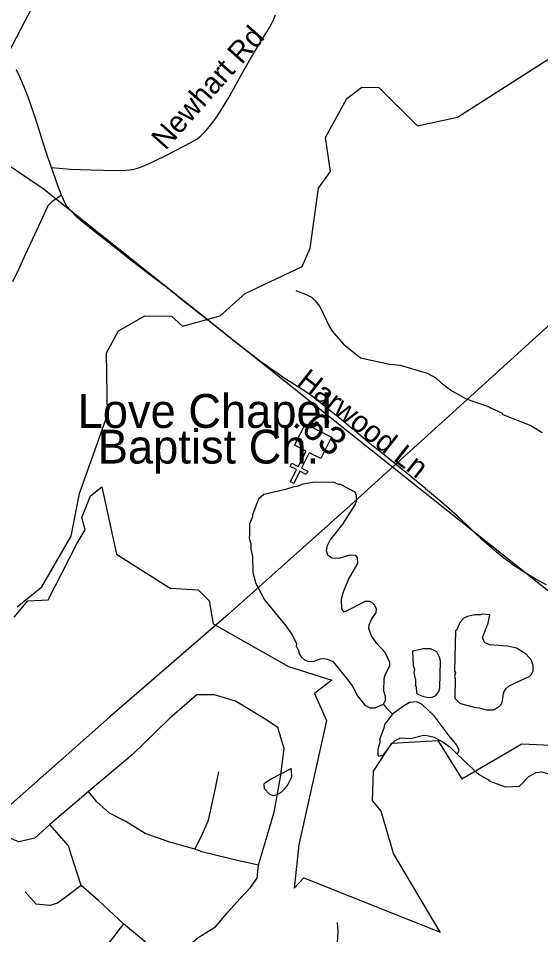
# Model space of a CAD drawing. Extents: x 1383679 to 1536984, y 460658 to 651027.
# Drawn here: x 1409292 to 1411608, y 575026 to 579091 of the extents above; entities that cross this region are included whole.
import ezdxf

# ---------------------------------------------------------------- set-up
doc = ezdxf.new("R2010")
doc.units = 0
for name, color, linetype in [('Exist Boundary Political City Limit New', 7, 'Continuous'), ('Exist Cultural Church CELL', 7, 'Continuous'), ('Exist Cultural Church Label', 7, 'Continuous'), ('Exist Hydrographic Creek Single Shore', 7, 'Continuous'), ('Exist Hydrographic Misc Water Feature', 7, 'Continuous'), ('Exist Road Non-System Type 51', 7, 'Continuous'), ('Exist Road Non-System Type 51 Label', 7, 'Continuous'), ('Exist Road Secondary Mileage Hundredths English Label', 7, 'Continuous'), ('Exist Road Secondary Type 51 Attributed', 7, 'Continuous'), ('Exist Road Secondary Type 51 Label', 7, 'Continuous'), ('Exist Utilities Electrical Transmission Line', 7, 'Continuous'), ('Map Preparation Boundary City Limit Buffer Line', 7, 'Continuous')]:
    doc.layers.add(name, color=color, linetype=linetype)

msp = doc.modelspace()

# ---------------------------------------------------------------- linework, layer by layer
at = {"layer": 'Exist Boundary Political City Limit New'}
for points in [[(1409273.5, 576433.9), (1409334.4, 576507.6), (1409425, 576511.4), (1409553.5, 576762.9), (1409588, 576821.9), (1409574.5, 576875.9), (1409611.9, 576972.8), (1409663.1, 577012.2), (1409727.6, 576713.5), (1409965.1, 576563.8), (1410090.1, 576555.4), (1410138.8, 576507.5), (1410155.4, 576404.2), (1410490.2, 576216.2), (1410682.6, 576155.2), (1410606, 576095.4), (1410658.5, 575975.7), (1410535.8, 575424.8), (1410515.8, 575231.9), (1410558.4, 575278.4), (1411163.1, 575036.6)], [(1411163.1, 575036.6), (1410955.9, 575386.2), (1410901.4, 575573.2), (1410862.1, 575620.8), (1410866.2, 575752), (1410947.5, 575876.2), (1411152.5, 575887.9), (1411259.1, 575717.2), (1411523.9, 575872.8), (1411813.8, 575859)]]:
    msp.add_lwpolyline(points, dxfattribs=at)
at = {"layer": 'Exist Cultural Church CELL'}
msp.add_lwpolyline([(1410633.1, 577138), (1410582.3, 577163.7), (1410547.8, 577095.9), (1410576.3, 577081.4), (1410569, 577067.1), (1410540.5, 577081.7), (1410513.2, 577028.1), (1410498.9, 577035.3), (1410526.2, 577088.9), (1410497.7, 577103.5), (1410505, 577117.7), (1410533.5, 577103.2), (1410568, 577171), (1410516.7, 577197.3), (1410565.1, 577292.1), (1410681.4, 577232.8)], close=True, dxfattribs=at)
at = {"layer": 'Exist Hydrographic Creek Single Shore'}
msp.add_lwpolyline([(1409286.7, 576479.8), (1409396.7, 576569.5), (1409526.7, 576793.4), (1409563.6, 576983), (1409687.7, 577331.7), (1409683.7, 577607.5), (1409735.7, 577704.9), (1409853.7, 577771.5), (1409970.7, 577769.1), (1410019.7, 577725.5), (1410187.7, 577771.3), (1410297.6, 577870.9), (1410550.6, 577990.5), (1410585.6, 578071.9), (1410623.6, 578337), (1410675.6, 578411.5), (1410653.7, 578562.9), (1410748.6, 578735), (1410815.7, 578786.1), (1410890.6, 578784.6), (1411062.6, 578613.8), (1411238.6, 578652.9), (1411643.7, 578910.6)], dxfattribs=at)
at = {"layer": 'Exist Hydrographic Misc Water Feature'}
for points in [[(1410522.5, 577883.6), (1410568.1, 577865.9), (1410591.8, 577853.4), (1410607.5, 577839), (1410628.9, 577812.6), (1410672.8, 577719.6), (1410684.4, 577703.3), (1410733.2, 577646.2), (1410809.8, 577584.4), (1410937.2, 577557.4), (1410985.1, 577552.3), (1411104.4, 577517.5), (1411143.8, 577496.6), (1411167.3, 577474), (1411214.6, 577439), (1411277.7, 577403.5), (1411379.8, 577368.2), (1411384.9, 577363), (1411438, 577339.4), (1411440.2, 577333.7), (1411565.1, 577284.8), (1411614.4, 577253.7)], [(1410911.5, 576047.8), (1410919.4, 576066.5), (1410919.8, 576082.4), (1410912.3, 576106.6), (1410913.6, 576162.6), (1410918, 576178.5), (1410938.9, 576217.9), (1410939.2, 576233.9), (1410918.3, 576278.4), (1410881.1, 576317.3), (1410857.9, 576351.8), (1410846.6, 576384), (1410847, 576400), (1410857.5, 576423.8), (1410878.2, 576455.3), (1410880.5, 576471.2), (1410870.9, 576487.4), (1410859.2, 576499.7), (1410851.3, 576503.9), (1410829.3, 576504.4), (1410736.7, 576456.3), (1410726.6, 576470.8), (1410725.5, 576514.9), (1410734.2, 576546.6), (1410755.6, 576602.1), (1410797.2, 576673.1), (1410795.7, 576697.1), (1410788, 576707.3), (1410762, 576709.9), (1410713.6, 576695), (1410681.6, 576695.8), (1410664, 576710.2), (1410658.4, 576728.3), (1410662.9, 576752.2), (1410675.5, 576775.9), (1410731.1, 576846.6), (1410785, 576933.3), (1410791.3, 576949.1), (1410792, 576973.1), (1410786.3, 576989.2), (1410721, 577022.7), (1410713, 577022.9), (1410691.3, 577031.4), (1410605.3, 577033.4), (1410549.1, 577022.8), (1410532.9, 577015.2), (1410508.8, 577011.7), (1410476.5, 577000.5), (1410380, 576978.8), (1410357.6, 576957.3), (1410330, 576888), (1410329.8, 576880), (1410317.1, 576848.3), (1410317.9, 576799.7), (1410315.6, 576784.3), (1410323, 576760.2), (1410322.5, 576736.2), (1410329.8, 576704.1), (1410332.1, 576632), (1410345.1, 576583.7), (1410383.4, 576510.9), (1410478.8, 576396.7), (1410505.9, 576356.1), (1410525, 576315.6), (1410524.8, 576307.6), (1410536.3, 576283.4), (1410536.1, 576275.4), (1410545.7, 576259.2), (1410561.4, 576244.8), (1410575.2, 576238.5), (1410599.2, 576237.9), (1410631.5, 576249.2), (1410647.6, 576250.8), (1410663.5, 576248.4), (1410687.3, 576237.9), (1410751.5, 576158.4), (1410774.7, 576125.9), (1410795.9, 576085.4), (1410828.9, 576044.6), (1410850.6, 576032.1), (1410874.6, 576031.5), (1410911.5, 576047.8)], [(1411441.9, 576086.5), (1411444.3, 576102.1), (1411454.7, 576117.9), (1411468.9, 576129.6), (1411560, 576173.4), (1411566, 576179.2), (1411574.4, 576195), (1411575, 576219), (1411567.6, 576243.2), (1411544.1, 576269.7), (1411500.7, 576296.7), (1411460.9, 576305.6), (1411381.1, 576311.5), (1411359.2, 576322.1), (1411349.8, 576344.2), (1411375.2, 576407.6), (1411382.8, 576445), (1411348.2, 576448.3), (1411340.1, 576444.4), (1411316.1, 576445), (1411283.9, 576437.8), (1411267.7, 576430.1), (1411249.2, 576410.6), (1411236.5, 576378.9), (1411230.5, 576373.1), (1411226.4, 576195.2), (1411230.2, 576187.1), (1411225.9, 576171.2), (1411229.6, 576163.1), (1411227.7, 576075.2), (1411249.1, 576052.7), (1411263.1, 576048.4), (1411318.7, 576033.1), (1411334.7, 576032.7), (1411366.5, 576024), (1411398.5, 576023.2), (1411422.8, 576036.7), (1411435.1, 576050.4), (1411439.4, 576062.3), (1411441.9, 576086.5)], [(1411039.8, 576283.4), (1411042.9, 576219.5), (1411048, 576201.7), (1411046.2, 576187.4), (1411053.5, 576155.3), (1411052.9, 576131.3), (1411056.7, 576123.2), (1411058.2, 576099.2), (1411064.1, 576093.1), (1411087.9, 576082.5), (1411111.7, 576077.9), (1411127.7, 576079.6), (1411143.9, 576087.2), (1411156.3, 576104.9), (1411160.6, 576120.8), (1411163.4, 576240.6), (1411159.7, 576256.7), (1411148.3, 576281), (1411120.6, 576293.7), (1411088.6, 576294.4), (1411039.8, 576283.4)], [(1411238, 575827.2), (1411246.5, 575842.9), (1411236.9, 575867.1), (1411201.9, 575907.9), (1411135.9, 575997.4), (1411083, 576046.7), (1411059.2, 576059.2), (1411027.2, 576055.9), (1410994.8, 576036.7), (1410951, 576004.8)], [(1410911.5, 576047.8), (1410922.7, 576032.4), (1410951, 576004.8)], [(1410951, 576004.8), (1410915, 575958.6), (1410912.6, 575942.7), (1410895.5, 575895.1), (1410895.2, 575879.1), (1410886.5, 575847.4), (1410885.9, 575823.4), (1410889.8, 575817.3), (1410909.9, 575822.8), (1410944.9, 575870), (1410961.3, 575885.5), (1410977.5, 575895.2), (1410985.6, 575899), (1411031.6, 575895.9), (1411088, 575910.6), (1411103.9, 575910.2), (1411135.7, 575901.5), (1411175.2, 575880.5), (1411206.8, 575857.8), (1411238, 575827.2)], [(1411238, 575827.2), (1411312.5, 575755.4), (1411336.1, 575736.8), (1411376.3, 575713.4), (1411379.3, 575707.8), (1411450.8, 575682.1), (1411514.9, 575684.6), (1411555.9, 575727.7), (1411588.3, 575744.9), (1411612.4, 575748.3), (1411644.2, 575739.6), (1411694.4, 575713)], [(1410413.1, 575716.6), (1410502, 575763.5), (1410502.3, 575756.4), (1410503.7, 575724.4), (1410486.8, 575692.8), (1410470.4, 575671.2), (1410454, 575655.6), (1410437.8, 575646), (1410421.7, 575642.4), (1410405.8, 575648.7), (1410384.4, 575673.2), (1410382.9, 575695.3), (1410389.1, 575703.1), (1410413.1, 575716.6)]]:
    msp.add_lwpolyline(points, dxfattribs=at)
at = {"layer": 'Exist Road Non-System Type 51'}
for points in [[(1409439.6, 578429), (1409506.8, 578423.2), (1409523.3, 578422.4), (1409611.6, 578418.8), (1409670.6, 578417.5), (1409737.4, 578415.4), (1409770.8, 578416.9), (1409798.7, 578420.6), (1409815.8, 578424.7), (1409834.4, 578430.9), (1409869, 578445.8), (1409940.1, 578479.6), (1409989.3, 578504.3), (1410023.3, 578521.7), (1410054.8, 578538.6), (1410083.5, 578555.3), (1410093.1, 578561.7), (1410102.1, 578569.4), (1410123.8, 578591.6), (1410145.7, 578618.5), (1410172.3, 578654.3), (1410193.5, 578686.4), (1410230.5, 578747.1), (1410281.5, 578841.8), (1410316.6, 578903.5), (1410343.1, 578948.5), (1410373.8, 578998.5), (1410392.8, 579028.2), (1410414.8, 579066), (1410423.4, 579083.6), (1410432.1, 579106.7)], [(1410356.9, 575334.5), (1410426.6, 575569.8), (1410454.2, 575724.6), (1410470.7, 575851.7), (1410443.1, 575945.7), (1410382.4, 575984.4), (1410255.4, 576061.8), (1410161.5, 576089.4), (1410084.2, 576089.4), (1409962.7, 575984.4), (1409797, 575824.1), (1409604.1, 575660.5)], [(1410074.5, 575405.8), (1410103.3, 575460.3), (1410135.3, 575534), (1410160.9, 575647.7), (1410181.7, 575748.6)], [(1409604.1, 575660.5), (1409432.5, 575514.5)], [(1410074.5, 575405.8), (1409964.1, 575436.3), (1409855.3, 575474.7), (1409768.9, 575527.6), (1409696.9, 575564.4), (1409640.9, 575615.6), (1409604.1, 575660.5)], [(1409432.5, 575514.5), (1409366.2, 575453.7), (1409294.4, 575437.2), (1409239.2, 575459.3)], [(1409570.6, 575243.7), (1409537.4, 575348.7), (1409515.3, 575420.6), (1409432.5, 575514.5)], [(1410356.9, 575334.5), (1410244.3, 575359.8), (1410106.2, 575392.9), (1410074.5, 575405.8)], [(1409972, 574891.9), (1410022.9, 574955.6), (1410089.7, 575012.9), (1410166.1, 575060.6), (1410223.3, 575127.5), (1410274.2, 575184.8), (1410321.9, 575235.8), (1410350.6, 575277.1), (1410356.9, 575334.5)], [(1409570.6, 575243.7), (1409504.3, 575193.9), (1409465.6, 575166.3), (1409432.5, 575155.2), (1409371.7, 575160.8), (1409322, 575216)], [(1409758.9, 575073.4), (1409647.9, 575177.4), (1409570.6, 575243.7)], [(1409758.9, 575073.4), (1409695.3, 574990.6), (1409622.1, 574917.4), (1409587.1, 574876), (1409545.8, 574847.3), (1409510.8, 574844.1), (1409459.9, 574844.1), (1409383.6, 574876), (1409024.1, 575044.7)], [(1409972, 574891.9), (1409863.9, 574987.4), (1409758.9, 575073.4)], [(1410706.8, 574987.4), (1410710, 575041.5), (1410706.8, 575079.7)]]:
    msp.add_lwpolyline(points, dxfattribs=at)
at = {"layer": 'Exist Road Secondary Type 51 Attributed'}
for points in [[(1409483.6, 578306.7), (1409468.6, 578345.2), (1409457, 578379.6), (1409421.7, 578479.3), (1409399.3, 578548.2), (1409378.1, 578615.8), (1409363.9, 578659.7), (1409343.5, 578719.9), (1409331.5, 578753.3), (1409315.7, 578792.3), (1409299.5, 578830.7), (1409284.3, 578862.1)], [(1409483.6, 578306.7), (1409441.2, 578277.3), (1409432.3, 578268.7), (1409425, 578260.1), (1409419.3, 578250.4), (1409411.3, 578233.4), (1409399.1, 578207.2), (1409363.5, 578130.8), (1409321.3, 578038.5), (1409297.9, 577986), (1409295.1, 577979.5), (1409266.4, 577922)], [(1411032.2, 577058.7), (1411023.3, 577066), (1410994.2, 577089.7), (1410944.8, 577129.4), (1410895.2, 577169.5), (1410843.4, 577210.9), (1410800.5, 577247.1), (1410757.2, 577283), (1410715.8, 577317), (1410701.8, 577328.5), (1410678.9, 577346.9), (1410647.2, 577373), (1410623.7, 577392.4), (1410597, 577413), (1410563.2, 577437), (1410534.5, 577455.4), (1410501.7, 577475.5), (1410474.8, 577492.4), (1410454.5, 577506.3), (1410433.2, 577520.7), (1410413.7, 577535.2), (1410389.3, 577551.9), (1410368.8, 577566.1), (1410338.8, 577588.9), (1410307.9, 577613.3), (1410258.3, 577652), (1410257, 577653.1), (1410199.4, 577698.4), (1410145.1, 577741.4), (1410084.8, 577789.2), (1410023.2, 577838.3), (1409950, 577896.2), (1409869.1, 577957.8), (1409791.7, 578018.7), (1409691.2, 578097.4), (1409616.2, 578155.4), (1409570.5, 578192.6), (1409548.2, 578212.4), (1409524.6, 578236.9), (1409511, 578253.5), (1409503.1, 578265.4), (1409495.4, 578279.7), (1409489.4, 578294), (1409483.6, 578306.7)], [(1411633.5, 576578.3), (1411602.7, 576593.6), (1411578.7, 576606.8), (1411553.6, 576621.6), (1411528.9, 576637.4), (1411508.1, 576651.3), (1411491, 576662.7), (1411469.9, 576677.8), (1411448.7, 576693.7), (1411413.3, 576722), (1411379.2, 576750.6), (1411346.4, 576780.2), (1411314.7, 576810), (1411278.5, 576845.1), (1411238.8, 576881.8), (1411201.9, 576915.7), (1411166.5, 576946.1), (1411133.5, 576974.8), (1411098.2, 577004.3), (1411098, 577004.5), (1411065.6, 577031.7), (1411032.2, 577058.7)]]:
    msp.add_lwpolyline(points, dxfattribs=at)
at = {"layer": 'Exist Utilities Electrical Transmission Line'}
for points in [[(1409054.7, 578567.5), (1409323.3, 579079.2), (1409691, 579771.3), (1409979.9, 580284.5), (1410291.1, 580835.5), (1410534.8, 581283.6), (1410646.4, 581485.7), (1410585, 581885.1), (1410465.7, 582631.7)], [(1414305.5, 580105), (1413775.3, 579621.8), (1413018, 578960.6), (1412426.7, 578420.6), (1411699.6, 577778.7), (1411185.8, 577313.4), (1410951.4, 577100.5)], [(1410951.4, 577100.5), (1409402.8, 578335.2), (1409054.7, 578567.5)], [(1416982, 578331.1), (1416737.8, 578087.3), (1416284.8, 577798.9), (1415763.3, 577467.8), (1415350.6, 577206.8), (1414865.4, 576899), (1414317.5, 576560.3), (1413765.6, 576207.6), (1413162.9, 575829.9), (1412827, 575607.6), (1412509.2, 575849.3), (1412039.7, 576233.7), (1411802.8, 576422), (1410951.4, 577100.5)], [(1410951.4, 577100.5), (1410748.8, 576916.6), (1410222.9, 576445.6), (1409697.1, 575990.4), (1409016.7, 575389.8), (1408490.7, 574916.7), (1408017.4, 574494.6), (1407540.3, 574072.6), (1406969.5, 573562.1)]]:
    msp.add_lwpolyline(points, dxfattribs=at)
at = {"layer": 'Map Preparation Boundary City Limit Buffer Line'}
for points in [[(1409273.5, 576433.9), (1409334.4, 576507.6), (1409425, 576511.4), (1409553.5, 576762.9), (1409588, 576821.9), (1409574.5, 576875.9), (1409611.9, 576972.8), (1409663.1, 577012.2), (1409727.6, 576713.5), (1409965.1, 576563.8), (1410090.1, 576555.4), (1410138.8, 576507.5), (1410155.4, 576404.2), (1410490.2, 576216.2), (1410682.6, 576155.2), (1410606, 576095.4), (1410658.5, 575975.7), (1410535.8, 575424.8), (1410515.8, 575231.9), (1410558.4, 575278.4), (1411163.1, 575036.6)], [(1411163.1, 575036.6), (1410955.9, 575386.2), (1410901.4, 575573.2), (1410862.1, 575620.8), (1410866.2, 575752), (1410947.5, 575876.2), (1411152.5, 575887.9), (1411259.1, 575717.2), (1411523.9, 575872.8), (1411813.8, 575859)]]:
    msp.add_lwpolyline(points, dxfattribs=at)

# ---------------------------------------------------------------- texts
at = {"layer": 'Exist Cultural Church Label'}
for s, p in [('Love Chapel ', (1409555.3, 577274.1)), ('Baptist Ch.', (1409644.5, 577115.9))]:
    msp.add_text(s, height=150, dxfattribs=at).set_placement(p)
at = {"layer": 'Exist Road Non-System Type 51 Label'}
msp.add_text('Newhart Rd', height=95, rotation=48.4711, dxfattribs=at).set_placement((1409944.7, 578502.2))
at = {"layer": 'Exist Road Secondary Mileage Hundredths English Label'}
msp.add_text('.63', height=125, rotation=320.3666, dxfattribs=at).set_placement((1410502.8, 577289.9))
at = {"layer": 'Exist Road Secondary Type 51 Label'}
msp.add_text('Harwood Ln', height=95, rotation=321.9204, dxfattribs=at).set_placement((1410522.2, 577467.8))

doc.saveas('drawing.dxf')
